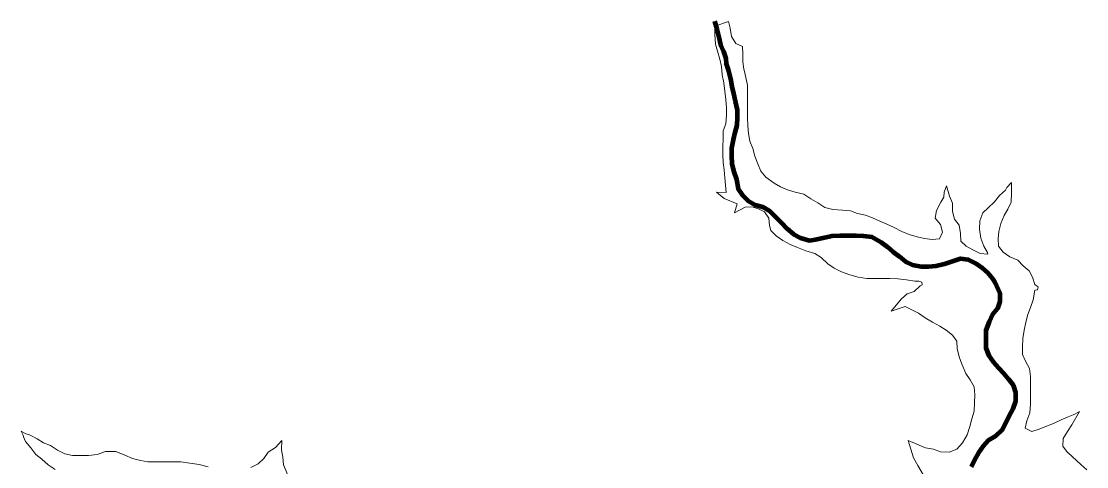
# Model space of a CAD drawing. Extents: x 553962 to 842807, y 8883888 to 9032388.
# Drawn here: x 737647 to 739466, y 8966795 to 8967556 of the extents above; entities that cross this region are included whole.
import ezdxf

# ---------------------------------------------------------------- set-up
doc = ezdxf.new("R2010")
doc.units = 0
doc.header["$LTSCALE"] = 200
for name, color, linetype, lineweight in [('24', 7, 'Continuous', 25), ('53', 7, 'Continuous', 106), ('8', 7, 'Continuous', 13), ('9', 7, 'Continuous', 90)]:
    doc.layers.add(name, color=color, linetype=linetype, lineweight=lineweight)

msp = doc.modelspace()

# ---------------------------------------------------------------- linework, layer by layer
at = {"layer": '24', "lineweight": 53}
for points in [[(738830.4, 8967556.3), (738834.2, 8967542.6), (738837.7, 8967529), (738840.7, 8967516.2), (738845.7, 8967504.7), (738849.9, 8967492.5), (738850.3, 8967483.6), (738854.3, 8967471.6), (738857.7, 8967458), (738859.7, 8967445.1), (738862.7, 8967432.6), (738865.9, 8967420), (738868.8, 8967405.2), (738868.9, 8967391.8), (738868.2, 8967379), (738865.1, 8967366.3), (738862, 8967353.6), (738859.3, 8967339.4), (738859.3, 8967326.5), (738859.7, 8967313.1), (738863.5, 8967298.8), (738867.7, 8967286), (738870.9, 8967270.3), (738877.9, 8967259.2), (738887.8, 8967249.3), (738899.7, 8967242.8), (738913.1, 8967239.5), (738924.4, 8967232.4), (738934.7, 8967222.3), (738944.1, 8967212.4), (738954.2, 8967202), (738965.1, 8967192.5), (738977.1, 8967186.1), (738992.3, 8967182), (739005.7, 8967183.8), (739018.2, 8967186.9), (739031.3, 8967189.7), (739044.9, 8967190.6), (739058.1, 8967190.6), (739071.4, 8967190.6), (739084.6, 8967190), (739098.8, 8967187.9), (739114.9, 8967178.8), (739126, 8967171), (739135.5, 8967162.6), (739146.5, 8967154.6), (739156.7, 8967146), (739168.6, 8967140), (739183.1, 8967137.6), (739195.8, 8967137.5), (739209, 8967138.7), (739223, 8967141.7), (739237, 8967146.4), (739250.3, 8967150.8), (739263.6, 8967149.5), (739275.9, 8967143.1), (739287.3, 8967135.2), (739296.8, 8967126.4), (739304.9, 8967116.7), (739309.3, 8967110.9)], [(739309.3, 8967110.9), (739317.7, 8967092.1), (739317.8, 8967077.7), (739313.7, 8967065.7), (739305.1, 8967055.2), (739299.2, 8967042.7), (739293.7, 8967028), (739293.7, 8967013.7), (739293.7, 8966998.3), (739298.7, 8966985.1), (739306.6, 8966974), (739315.2, 8966964.3), (739323.7, 8966955), (739332.4, 8966945.1), (739340.5, 8966934.7), (739344.5, 8966922.3), (739344.1, 8966907.1), (739339.7, 8966894.5), (739332.7, 8966881.9), (739327, 8966869.6), (739321, 8966858), (739310, 8966847.7), (739297.7, 8966839.9), (739289.1, 8966830.7), (739280.9, 8966819.4), (739274.4, 8966807.4), (739268.6, 8966795.2)]]:
    msp.add_lwpolyline(points, dxfattribs=at)
at = {"layer": '53'}
for points in [[(738830.4, 8967556.3), (738834.2, 8967542.6), (738837.7, 8967529), (738840.7, 8967516.2), (738845.7, 8967504.7), (738849.9, 8967492.5), (738850.3, 8967483.6), (738854.3, 8967471.6), (738857.7, 8967458), (738859.7, 8967445.1), (738862.7, 8967432.6), (738865.9, 8967420), (738868.8, 8967405.2), (738868.9, 8967391.8), (738868.2, 8967379), (738865.1, 8967366.3), (738862, 8967353.6), (738859.3, 8967339.4), (738859.3, 8967326.5), (738859.7, 8967313.1), (738863.5, 8967298.8), (738867.7, 8967286), (738870.9, 8967270.3), (738877.9, 8967259.2), (738887.8, 8967249.3), (738899.7, 8967242.8), (738913.1, 8967239.5), (738924.4, 8967232.4), (738934.7, 8967222.3), (738944.1, 8967212.4), (738954.2, 8967202), (738965.1, 8967192.5), (738977.1, 8967186.1), (738992.3, 8967182), (739005.7, 8967183.8), (739018.2, 8967186.9), (739031.3, 8967189.7), (739044.9, 8967190.6), (739058.1, 8967190.6), (739071.4, 8967190.6), (739084.6, 8967190), (739098.8, 8967187.9), (739114.9, 8967178.8), (739126, 8967171), (739135.5, 8967162.6), (739146.5, 8967154.6), (739156.7, 8967146), (739168.6, 8967140), (739183.1, 8967137.6), (739195.8, 8967137.5), (739209, 8967138.7), (739223, 8967141.7), (739237, 8967146.4), (739250.3, 8967150.8), (739263.6, 8967149.5), (739275.9, 8967143.1), (739287.3, 8967135.2), (739296.8, 8967126.4), (739304.9, 8967116.7), (739309.3, 8967110.9)], [(739309.3, 8967110.9), (739317.7, 8967092.1), (739317.8, 8967077.7), (739313.7, 8967065.7), (739305.1, 8967055.2), (739299.2, 8967042.7), (739293.7, 8967028), (739293.7, 8967013.7), (739293.7, 8966998.3), (739298.7, 8966985.1), (739306.6, 8966974), (739315.2, 8966964.3), (739323.7, 8966955), (739332.4, 8966945.1), (739340.5, 8966934.7), (739344.5, 8966922.3), (739344.1, 8966907.1), (739339.7, 8966894.5), (739332.7, 8966881.9), (739327, 8966869.6), (739321, 8966858), (739310, 8966847.7), (739297.7, 8966839.9), (739289.1, 8966830.7), (739280.9, 8966819.4), (739274.4, 8966807.4), (739268.6, 8966795.2)]]:
    msp.add_lwpolyline(points, dxfattribs=at)
at = {"layer": '8'}
for points in [[(738854.1, 8967556.1), (738830.9, 8967547.8), (738831, 8967533.6), (738832, 8967517.3), (738835.6, 8967505.1), (738839.7, 8967491.7), (738842, 8967479), (738843.7, 8967464.6), (738846.2, 8967451), (738847.7, 8967436.9), (738849.6, 8967422.7), (738850.8, 8967408.4), (738850.8, 8967395.8), (738849.5, 8967381.2), (738845.3, 8967369.1), (738844.9, 8967355.7), (738844.7, 8967341.7), (738844.6, 8967328.2), (738845.1, 8967315.3), (738846.6, 8967302.5), (738847.9, 8967288.7), (738850.1, 8967263.5), (738833.9, 8967264.6), (738846.8, 8967253.8), (738869.2, 8967244.2), (738864.3, 8967229.3), (738882.6, 8967239), (738894.7, 8967239.4), (738906.8, 8967235.5), (738915.6, 8967230.5), (738923.3, 8967220.1), (738924.5, 8967207.7), (738926.6, 8967199.1), (738935.9, 8967189.9), (738947.2, 8967181.6), (738959.3, 8967175.1), (738971.9, 8967169.6), (738986.4, 8967164.2), (739001.7, 8967159.8), (739012.5, 8967152.9)], [(738881.7, 8967470.4), (738880.7, 8967474.4), (738878.5, 8967486.7), (738878.5, 8967499.8), (738878.2, 8967513.2), (738866.6, 8967518.5), (738859.4, 8967530.1), (738857.2, 8967544.7), (738854.1, 8967556.1)], [(739316.8, 8967258.7), (739308.6, 8967247.6), (739297.7, 8967237.7), (739288.6, 8967228.9), (739283.2, 8967215.6), (739283.1, 8967201.2), (739285.3, 8967186), (739290, 8967172.1), (739296.5, 8967161.2), (739297.3, 8967158.2), (739283.8, 8967159.5), (739271.7, 8967165.8), (739260, 8967172), (739250.7, 8967180.8), (739250.4, 8967193.7), (739248, 8967207.8), (739239.9, 8967218.5), (739236.7, 8967231.5), (739236.7, 8967245.3), (739231.4, 8967257.7), (739226.5, 8967275.1), (739222.3, 8967264.1), (739221.7, 8967255.8), (739217, 8967247.3), (739209.5, 8967233.3), (739207.2, 8967220), (739216.1, 8967209.3), (739219.7, 8967196.2), (739214.6, 8967184.4), (739201.9, 8967183.6), (739189, 8967185.1), (739176.3, 8967187.9), (739162.5, 8967192.3), (739150.5, 8967197), (739137.4, 8967204), (739124.5, 8967209.7), (739112.6, 8967214.6), (739099.9, 8967220.3), (739087.9, 8967224.9), (739074.8, 8967228.1), (739062.5, 8967232.6), (739048.8, 8967233.7), (739032.2, 8967234.7), (739018.9, 8967238.2), (739006.5, 8967246.4), (738995.1, 8967253), (738983, 8967260.7), (738967.8, 8967264.4), (738954.8, 8967268.2), (738943.1, 8967273.5), (738932.2, 8967279.9), (738918.1, 8967289.7), (738909.5, 8967300.1), (738904.2, 8967312.9), (738899.2, 8967326), (738895.7, 8967338.9), (738890.9, 8967351.5), (738888.3, 8967364.7), (738887.1, 8967377.7), (738886.5, 8967391.5), (738886.6, 8967404.2), (738886.6, 8967417.9), (738886.7, 8967432.7), (738886.8, 8967447.3), (738881.7, 8967470.4)], [(739369.8, 8966902.4), (739370, 8966917.5), (739370.1, 8966933.1), (739370.1, 8966949.7), (739368.2, 8966962.9), (739361.3, 8966975.5), (739356, 8966987), (739356.1, 8966999.5), (739356.6, 8967014.4), (739359.1, 8967028.8), (739361.7, 8967042.5), (739365.5, 8967055.4), (739369.7, 8967067.5), (739374.5, 8967080.2), (739377.4, 8967096.8), (739381.7, 8967097.7), (739382.9, 8967102.8), (739379.6, 8967104.9), (739377.5, 8967106.8), (739373.3, 8967118.9), (739367.7, 8967130.2), (739357.4, 8967138.4), (739348.2, 8967148.3), (739334.8, 8967154), (739323, 8967161.9), (739315.3, 8967172), (739314.6, 8967184.7), (739315.7, 8967197.2), (739319.2, 8967210.7), (739325.2, 8967224.6), (739331.1, 8967235.6), (739336.9, 8967247), (739337.6, 8967262.4), (739337.4, 8967280.6), (739329.8, 8967272.5), (739327, 8967267.8), (739316.8, 8967258.7)], [(739012.5, 8967152.9), (739024.1, 8967141.7), (739034.4, 8967134.6), (739047.2, 8967128.3), (739061.3, 8967123.3), (739075.4, 8967118.9), (739090.3, 8967117), (739104.3, 8967116.9), (739116.9, 8967116.8), (739129.8, 8967116.7), (739143.6, 8967116.5), (739158.1, 8967114.5), (739172.3, 8967112.5), (739179, 8967112.3), (739184.3, 8967110.6)], [(739181.8, 8967104.4), (739171.3, 8967094.9), (739159.4, 8967090.9), (739149.9, 8967082.4), (739132.1, 8967061.3), (739156.1, 8967068.8), (739178.6, 8967057.6), (739190.1, 8967049.6), (739202.4, 8967042.4), (739215, 8967035.3), (739225.7, 8967028.4), (739237, 8967019.9), (739244.3, 8967009.8), (739244.5, 8966997), (739248.9, 8966981.3), (739253.4, 8966969.4), (739259.5, 8966954.7), (739267.1, 8966944), (739273.5, 8966931.6), (739274.6, 8966918.1), (739274.4, 8966905.1), (739273.5, 8966890.3), (739270, 8966877.2), (739266.4, 8966864.1), (739261.6, 8966850), (739253.6, 8966836), (739244.2, 8966825.4), (739231.2, 8966820.4), (739216.5, 8966820.7), (739204.3, 8966825.1), (739190.6, 8966827.6), (739161.3, 8966840.4), (739170, 8966810.3), (739177.7, 8966797.3), (739187.1, 8966781.2)], [(739184.3, 8967110.6), (739184.8, 8967106), (739181.8, 8967104.4)], [(739434, 8966818.9), (739433.2, 8966819.6), (739425.2, 8966830.5), (739425.5, 8966843.4), (739432.9, 8966855.7), (739440.4, 8966867.1), (739453.7, 8966889.8), (739445.7, 8966884.9), (739434.5, 8966880.7), (739422.2, 8966875.6), (739409.4, 8966869.3), (739397.5, 8966864.5), (739384.6, 8966859.5), (739372.4, 8966855.7), (739360.8, 8966861.4), (739363.6, 8966873.6), (739368.8, 8966887.3), (739369.8, 8966902.4)], [(737965.5, 8966795.2), (737950.3, 8966799), (737934.1, 8966801.5), (737919, 8966803.5), (737904.8, 8966803.8), (737890.7, 8966803.8), (737877.5, 8966803.9), (737862.8, 8966803.9), (737850.1, 8966805.8), (737836.3, 8966809.7), (737823.2, 8966815.4), (737807.9, 8966821.4), (737790.2, 8966821.6), (737776, 8966816.5), (737761.2, 8966814.5), (737747.8, 8966814.3), (737734.3, 8966814.5), (737720.8, 8966817.2), (737708.6, 8966823.9), (737696.5, 8966831.4), (737684.5, 8966836.2), (737673.6, 8966842.8), (737660.8, 8966849.8), (737654.3, 8966851.3), (737646.6, 8966856.3), (737649.9, 8966849.1), (737650.5, 8966846.6), (737653.5, 8966838.2), (737662.6, 8966827.9), (737671.3, 8966816.5), (737681.8, 8966808.4), (737692.2, 8966798.8), (737704.2, 8966790.7)], [(738104.5, 8966773.9), (738094.5, 8966798.9), (738093.1, 8966811.8), (738090.7, 8966824.5), (738091.7, 8966840.1), (738080.7, 8966828.1), (738068.2, 8966820.3), (738061, 8966809.4), (738050.9, 8966800.1), (738038.7, 8966794.1)], [(739465.9, 8966789.8), (739455.9, 8966799.3), (739434, 8966818.9)]]:
    msp.add_lwpolyline(points, dxfattribs=at)
at = {"layer": '9'}
for points in [[(738830.4, 8967556.3), (738834.2, 8967542.6), (738837.7, 8967529), (738840.7, 8967516.2), (738845.7, 8967504.7), (738849.9, 8967492.5), (738850.3, 8967483.6), (738854.3, 8967471.6), (738857.7, 8967458), (738859.7, 8967445.1), (738862.7, 8967432.6), (738865.9, 8967420), (738868.8, 8967405.2), (738868.9, 8967391.8), (738868.2, 8967379), (738865.1, 8967366.3), (738862, 8967353.6), (738859.3, 8967339.4), (738859.3, 8967326.5), (738859.7, 8967313.1), (738863.5, 8967298.8), (738867.7, 8967286), (738870.9, 8967270.3), (738877.9, 8967259.2), (738887.8, 8967249.3), (738899.7, 8967242.8), (738913.1, 8967239.5), (738924.4, 8967232.4), (738934.7, 8967222.3), (738944.1, 8967212.4), (738954.2, 8967202), (738965.1, 8967192.5), (738977.1, 8967186.1), (738992.3, 8967182), (739005.7, 8967183.8), (739018.2, 8967186.9), (739031.3, 8967189.7), (739044.9, 8967190.6), (739058.1, 8967190.6), (739071.4, 8967190.6), (739084.6, 8967190), (739098.8, 8967187.9), (739114.9, 8967178.8), (739126, 8967171), (739135.5, 8967162.6), (739146.5, 8967154.6), (739156.7, 8967146), (739168.6, 8967140), (739183.1, 8967137.6), (739195.8, 8967137.5), (739209, 8967138.7), (739223, 8967141.7), (739237, 8967146.4), (739250.3, 8967150.8), (739263.6, 8967149.5), (739275.9, 8967143.1), (739287.3, 8967135.2), (739296.8, 8967126.4), (739304.9, 8967116.7), (739309.3, 8967110.9)], [(739309.3, 8967110.9), (739317.7, 8967092.1), (739317.8, 8967077.7), (739313.7, 8967065.7), (739305.1, 8967055.2), (739299.2, 8967042.7), (739293.7, 8967028), (739293.7, 8967013.7), (739293.7, 8966998.3), (739298.7, 8966985.1), (739306.6, 8966974), (739315.2, 8966964.3), (739323.7, 8966955), (739332.4, 8966945.1), (739340.5, 8966934.7), (739344.5, 8966922.3), (739344.1, 8966907.1), (739339.7, 8966894.5), (739332.7, 8966881.9), (739327, 8966869.6), (739321, 8966858), (739310, 8966847.7), (739297.7, 8966839.9), (739289.1, 8966830.7), (739280.9, 8966819.4), (739274.4, 8966807.4), (739268.6, 8966795.2)]]:
    msp.add_lwpolyline(points, dxfattribs=at)

doc.saveas('drawing.dxf')
